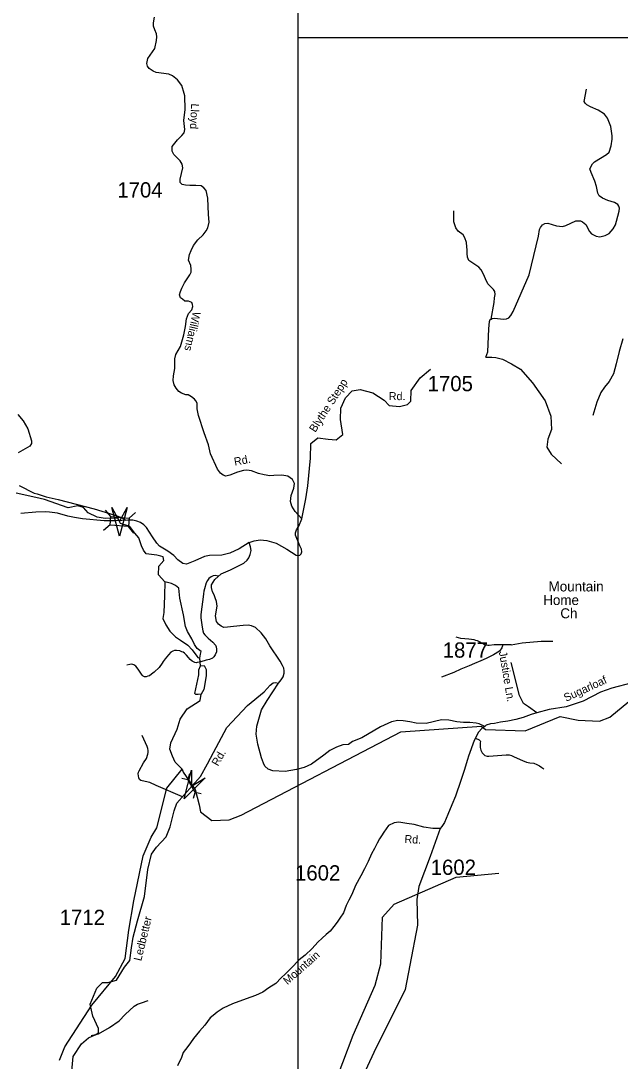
# Model space of a CAD drawing. Extents: x 884530 to 1028605, y 526725 to 653634.
# Drawn here: x 1014893 to 1019807, y 611459 to 619989 of the extents above; entities that cross this region are included whole.
import ezdxf

# ---------------------------------------------------------------- set-up
doc = ezdxf.new("R2010")
doc.units = 0
for name, color, linetype in [('Exist Cultural Church with Cemetery Label', 7, 'Continuous'), ('Exist Hydrographic Creek Single Shore', 7, 'Continuous'), ('Exist Hydrographic Misc Water Feature', 7, 'Continuous'), ('Exist Hydrographic Pond Over 1500 Sq Ft', 7, 'Continuous'), ('Exist Road Non-System Type 51', 7, 'Continuous'), ('Exist Road Secondary Structure Pipe Attributed CELL', 7, 'Continuous'), ('Exist Road Secondary Structure Pipe CELL', 7, 'Continuous'), ('Exist Road Secondary Structure Standard Bridge Attributed CELL', 7, 'Continuous'), ('Exist Road Secondary Structure Standard Bridge CELL', 7, 'Continuous'), ('Exist Road Secondary Type 41 Attributed', 7, 'Continuous'), ('Exist Road Secondary Type 51 Attributed', 7, 'Continuous'), ('Exist Road Secondary Type 51 Label', 7, 'Continuous'), ('Exist Road Secondary Type 51 Number Label', 7, 'Continuous'), ('Map Preparation Inset Cut Line', 7, 'Continuous')]:
    doc.layers.add(name, color=color, linetype=linetype)

msp = doc.modelspace()

# ---------------------------------------------------------------- linework, layer by layer
at = {"layer": 'Exist Hydrographic Creek Single Shore'}
for points in [[(1015697.5, 615892.8), (1015688.3, 615912.8), (1015585.1, 615908.6), (1015520, 615918.9), (1015444.5, 615954.1), (1015406.3, 615999.6), (1015361.9, 616013.1), (1015282.3, 615996.5), (1015088.2, 616064.8), (1015016.2, 616082.2), (1014856, 616116.8)], [(1016077, 615386.1), (1016075, 615388.4), (1016021.2, 615446.3), (1016025.4, 615518.2), (1016066.7, 615563.2), (1016060.5, 615594.2), (1016040.9, 615601.4), (1016007.8, 615607.6), (1015922, 615619), (1015899.3, 615650), (1015881.7, 615684.2), (1015862.1, 615749.3), (1015828, 615789.7), (1015787.7, 615843.4), (1015711.2, 615867.2), (1015701.8, 615883.5)], [(1016366.4, 614701.6), (1016360.2, 614763.7)], [(1016157.7, 613911.5), (1016137, 613961.1), (1016114.3, 614019), (1016122.5, 614070.8), (1016176.3, 614182.5), (1016199, 614264.2), (1016256.9, 614349), (1016362.3, 614417.2), (1016370.6, 614468.9)], [(1016157.7, 613911.5), (1016216.8, 613853.2), (1016223.2, 613827.8), (1016322.8, 613685.7), (1016356.7, 613560.6), (1016367.3, 613503.3), (1016458.4, 613433.4), (1016600.3, 613437.6), (1016699.9, 613475.8), (1018009.5, 614159.8), (1018669.9, 614205.6), (1018702.3, 614178.7), (1019027, 614168.9), (1019314.4, 614284.6), (1019463.6, 614255.3), (1019638.4, 614248.5), (1019723, 614279.6), (1019877.3, 614407.8)], [(1015209.5, 611469), (1015254.7, 611576.5), (1015474.7, 611919.9), (1015668.6, 612153.5), (1015749.8, 612301.3), (1015777.5, 612534.2), (1015819.3, 612773.4), (1015896.8, 613142), (1015962.6, 613295.1), (1016007, 613371.9), (1016089.7, 613698.4), (1016216.8, 613853.2)], [(1016612.9, 607794.5), (1016723.1, 608350.3), (1016982.2, 608617.4), (1017055.3, 608806.4), (1016964.8, 609343.1), (1016984.6, 609690.6), (1016996.2, 609835), (1017147.6, 610111.7), (1017317.7, 610393.6), (1017400.2, 610510.5), (1017449, 611225.1), (1017618, 611673.3), (1017798.5, 612083.2), (1017845.9, 612256.3), (1017858.7, 612640), (1017954, 612746.3), (1018461.8, 612969.2), (1018813, 613001.5)]]:
    msp.add_lwpolyline(points, dxfattribs=at)
at = {"layer": 'Exist Hydrographic Misc Water Feature'}
msp.add_lwpolyline([(1019828.5, 617382.8), (1019799.8, 617277.5), (1019775.3, 617176), (1019751.2, 617094.5), (1019717.8, 617033.2), (1019678.5, 616986.1), (1019647.4, 616942.8), (1019615.4, 616863.5), (1019582.7, 616754.2)], dxfattribs=at)
at = {"layer": 'Exist Hydrographic Pond Over 1500 Sq Ft'}
for points in [[(1016075, 615388.4), (1016070.8, 615274.6), (1016066.7, 615138.1), (1016058.4, 615088.4), (1016081.2, 615036.7), (1016116.3, 614985), (1016161.8, 614939.5), (1016201.1, 614910.6), (1016263.1, 614871.3), (1016298.2, 614832), (1016337.5, 614780.2), (1016343.7, 614769.9), (1016360.2, 614763.7), (1016366.4, 614796.8), (1016370.6, 614819.5), (1016339.6, 614842.3), (1016316.8, 614875.4), (1016294.1, 614920.9), (1016258.9, 614983), (1016242.4, 615024.3), (1016225.9, 615119.5), (1016196.9, 615256), (1016188.7, 615338.7), (1016161.8, 615359.4), (1016128.7, 615376)], [(1016366.4, 614701.6), (1016397.4, 614702.7), (1016414, 614669.6), (1016414, 614617.9), (1016393.3, 614508.2), (1016370.6, 614468.9), (1016347.8, 614464.8), (1016329.2, 614464.8), (1016318.9, 614473.1), (1016352, 614628.2), (1016352, 614667.5)]]:
    msp.add_lwpolyline(points, close=True, dxfattribs=at)
at = {"layer": 'Exist Road Non-System Type 51'}
msp.add_line((1018912.5, 614872), (1018844.4, 614873.9), dxfattribs=at)
for points in [[(1016240.9, 619262.7), (1016236.6, 619373.6), (1016232.8, 619394.2), (1016213.3, 619459.9), (1016179.1, 619505.3), (1016137.3, 619538.6), (1016106, 619550.6), (1016003.2, 619566.4), (1015977.3, 619575.6), (1015945.7, 619599.7), (1015931.9, 619618.2), (1015926.9, 619639.8), (1015935.2, 619679.5), (1015991.7, 619763.1), (1016006.4, 619827.7), (1016008.8, 619857.9), (1016004.8, 619883.3), (1015992.9, 619916.6), (1015980.2, 619945.2), (1015980, 619973.8), (1015989.1, 620018.2)], [(1018749, 617544.2), (1018757.1, 617547.9), (1018776.2, 617551.3), (1018850.2, 617544.5), (1018876, 617545.6), (1018895.1, 617553.5), (1018910.8, 617572.6), (1018929.8, 617605.1), (1019062.2, 617908), (1019137.6, 618224.4), (1019146.9, 618278.3), (1019154.2, 618295), (1019170.6, 618317.2), (1019190.7, 618328), (1019214.5, 618331.4), (1019285.2, 618309.2), (1019334.8, 618304.1), (1019362.4, 618310.8), (1019402.9, 618331.6), (1019444.9, 618348.1), (1019462.5, 618350.8), (1019483, 618348.4), (1019498.5, 618342.6), (1019525.1, 618318.8), (1019556, 618261.6), (1019571, 618244.2), (1019610.9, 618223.4), (1019641.3, 618219), (1019683.9, 618228.5), (1019717.3, 618246.5), (1019749.6, 618283), (1019767.6, 618317.1), (1019777.7, 618345.5), (1019799.5, 618429.9), (1019800.4, 618454.3), (1019796.9, 618468.7), (1019787.5, 618482.7), (1019761.5, 618500.8), (1019706.5, 618516.9), (1019661.8, 618535.5), (1019634.7, 618554.4), (1019625.3, 618576.1), (1019614.2, 618631), (1019600.3, 618673.9), (1019568.9, 618745.4), (1019559.7, 618776.1), (1019579.1, 618815.5), (1019596, 618832.8), (1019696.3, 618892.9), (1019716.3, 618913.7), (1019732.8, 618964.4), (1019741.8, 619018.2), (1019740.8, 619047.2), (1019729.9, 619122.6), (1019704.4, 619190.1), (1019679.6, 619225.3), (1019626.6, 619256.8), (1019564.8, 619282.8), (1019534, 619299.3), (1019519.6, 619314.7), (1019512.4, 619328.4), (1019531.5, 619429.1)], [(1018749, 617544.2), (1018774.9, 617679.4), (1018778.1, 617717.6), (1018782.1, 617746.1), (1018778.6, 617770.3), (1018769.4, 617785.3), (1018739.9, 617813.4), (1018722.2, 617832.4), (1018703.8, 617875.1), (1018685.4, 617913.1), (1018666.5, 617947.5), (1018647.3, 617969.8), (1018615.4, 617992.2), (1018567.5, 618024.1), (1018555.3, 618052.3), (1018551.5, 618081.6), (1018551.5, 618110.3), (1018550.7, 618135.2), (1018546.1, 618172.1), (1018533.5, 618208.9), (1018519.5, 618234.7), (1018478, 618263.5), (1018458.9, 618292.3), (1018443.1, 618340.1), (1018443.1, 618384.8), (1018443.1, 618432.7)], [(1018705.4, 617232.6), (1018721.1, 617275.2), (1018730.1, 617464.8), (1018734.8, 617525.3), (1018741.1, 617540.5), (1018749, 617544.2)], [(1018705.4, 617232.6), (1018753.7, 617230.3), (1018787.3, 617228.3), (1018843.6, 617216.4), (1018916.9, 617178.1), (1018990.1, 617132.7), (1019087.8, 617021), (1019192.4, 616874.6), (1019237.7, 616749), (1019244.7, 616637.4), (1019213.3, 616560.6), (1019206.4, 616494.4), (1019241.2, 616435.1), (1019325, 616358.3)], [(1014868.9, 616762.8), (1014912.5, 616709.2), (1014950.2, 616643.8), (1014981.9, 616544.5), (1014981.9, 616522.7), (1014966.1, 616500.9), (1014872.8, 616447.3)], [(1014878.8, 616179.4), (1015003.5, 616116.2), (1015026.5, 616111.2), (1015101.7, 616087.8), (1015200.6, 616065), (1015494.5, 615987.4), (1015620.7, 615950.1), (1015680.2, 615930.3), (1015701, 615923.6), (1015720.7, 615915.9), (1015738.1, 615906.4), (1015753, 615895.7), (1015753.8, 615895.1)], [(1016511.8, 615437.1), (1016487.2, 615440.5), (1016469.8, 615438.2), (1016454.1, 615431.5), (1016435.2, 615416.9), (1016422.9, 615401.3), (1016412.2, 615381.2), (1016398.4, 615332.1), (1016394.4, 615314), (1016390.1, 615290), (1016385.5, 615245.3), (1016374.3, 615164.8), (1016368.6, 615118.9), (1016368, 615093.8), (1016379, 615017.7), (1016384.8, 614987), (1016391, 614969.6), (1016401, 614954.6), (1016429.5, 614926.6), (1016467.6, 614895.3), (1016490, 614870.7), (1016495.6, 614856.7), (1016498.3, 614838.3), (1016496.7, 614815.3), (1016487.8, 614791.8), (1016476.9, 614775), (1016464.3, 614764.4), (1016439.7, 614753.1), (1016414, 614746.6), (1016368, 614732.6), (1016339, 614727.5), (1016330.1, 614726.5), (1016319.3, 614728.9), (1016297.6, 614740.4), (1016280.9, 614753.8), (1016266.8, 614769.1), (1016251.2, 614789.1), (1016235, 614805.8), (1016225.5, 614812.5), (1016213.2, 614817), (1016195.9, 614823.1), (1016169, 614826.5), (1016151.9, 614825.8), (1016138.3, 614822.1), (1016123.2, 614812.5), (1016102.8, 614790.2), (1016076.5, 614757.4), (1016061.2, 614735.5), (1016052.5, 614722.4), (1016027.1, 614687.5), (1015986.8, 614650.2), (1015963.8, 614631.4), (1015947.1, 614620.2), (1015934.3, 614615.2), (1015921.3, 614611.3), (1015908.4, 614611.8), (1015897.2, 614615.1), (1015887.9, 614624.8), (1015876.1, 614639.8), (1015860.9, 614664.4), (1015847, 614685), (1015836.8, 614697.9), (1015819.6, 614710.2), (1015803.8, 614713.5), (1015788.2, 614711.3), (1015762.5, 614706.9)], [(1018844.4, 614873.9), (1018818.9, 614873), (1018774.5, 614873.9), (1018733, 614867.4), (1018720.8, 614867.7), (1018705.6, 614869.2), (1018695.2, 614873.7), (1018683, 614880.6), (1018654.6, 614898.5), (1018638, 614905.1), (1018624.9, 614909.8), (1018611.1, 614912.7), (1018566.8, 614918.4), (1018532.8, 614923.1), (1018500.7, 614925.9), (1018461.9, 614936.3)], [(1018844.4, 614873.9), (1018836.9, 614847.5), (1018817.1, 614820.1), (1018768.9, 614790.8), (1018707.5, 614760.6), (1018665, 614742.7), (1018614, 614720), (1018569.6, 614700.1), (1018500.7, 614674.6), (1018442, 614647.3), (1018342.9, 614606.6)], [(1018912.5, 614872), (1019004.2, 614888.1), (1019159, 614902.3), (1019256, 614903.7)], [(1016220, 613626.8), (1016003.2, 613720.6), (1015951.3, 613744), (1015911.4, 613752.9), (1015877.1, 613761.7), (1015865.8, 613770), (1015860.9, 613783.9), (1015858.2, 613798.1), (1015855, 613815), (1015857.5, 613829.6), (1015862.6, 613840.9), (1015899.9, 613904.3), (1015922.8, 613941.1), (1015935.3, 613975.3), (1015938.6, 613990.5), (1015938.6, 614006.4), (1015935.5, 614022.2), (1015927.8, 614040.6), (1015887.9, 614129.9)], [(1018619.3, 614108.4), (1018639.4, 614099.9), (1018650.2, 614093.3), (1018658.4, 614086.7), (1018661, 614079.4), (1018660.4, 614069), (1018659.2, 614031.4), (1018665.3, 614010.1), (1018677, 613988.7), (1018685.4, 613975.3), (1018698.2, 613965.6), (1018715.6, 613960.6), (1018731.1, 613960.5), (1018873.5, 613971.8), (1018895.9, 613970.8), (1018915.6, 613966.1), (1018938, 613954.8), (1019007.4, 613924), (1019039.1, 613910.9), (1019066.4, 613905.2), (1019099.1, 613901.5), (1019123.5, 613893.1), (1019146, 613881.9), (1019165.7, 613867.8), (1019181.5, 613855.6)], [(1015470.7, 611670.5), (1015530.8, 611682.3), (1015621.2, 611736.4), (1015700.8, 611791.4), (1015748.1, 611842.2), (1015823.4, 611909.8), (1015850.5, 611925.9), (1015883.4, 611938.6), (1015937.5, 611957.2)]]:
    msp.add_lwpolyline(points, dxfattribs=at)
at = {"layer": 'Exist Road Secondary Structure Pipe Attributed CELL'}
msp.add_lwpolyline([(1016403.4, 613783.7), (1016233, 613609.3), (1016293.4, 613845.6), (1016292.8, 613715.6)], close=True, dxfattribs=at)
at = {"layer": 'Exist Road Secondary Structure Pipe CELL'}
for p, q in [((1016213.1, 613779.8), (1016262.5, 613768)), ((1016277, 613816.6), (1016262.5, 613768)), ((1016323, 613663.2), (1016262.5, 613768)), ((1016308.5, 613614.6), (1016323, 613663.2)), ((1016372.4, 613651.4), (1016323, 613663.2))]:
    msp.add_line(p, q, dxfattribs=at)
at = {"layer": 'Exist Road Secondary Structure Standard Bridge Attributed CELL'}
msp.add_lwpolyline([(1015765.8, 615998.4), (1015702.7, 615762.8), (1015639.6, 615998.4), (1015702.7, 615884.7)], close=True, dxfattribs=at)
at = {"layer": 'Exist Road Secondary Structure Standard Bridge CELL'}
for p, q in [((1015631.2, 615924.4), (1015586.8, 615977.2)), ((1015834.7, 615956.8), (1015781.8, 615912.5)), ((1015625.2, 615855.6), (1015572.3, 615811.3)), ((1015820, 615789.3), (1015775.7, 615842.1))]:
    msp.add_line(p, q, dxfattribs=at)
msp.add_lwpolyline([(1015775.7, 615842.1), (1015625.1, 615855.3), (1015631.3, 615925.6), (1015781.8, 615912.5)], close=True, dxfattribs=at)
at = {"layer": 'Exist Road Secondary Type 41 Attributed'}
for points in [[(1017197.4, 615905.5), (1017141.9, 615965.1), (1017116.1, 616010.7), (1017104.2, 616048.4), (1017110.2, 616098), (1017132, 616157.6), (1017137.9, 616195.3), (1017120.1, 616229), (1017082.4, 616254.8), (1017032.8, 616264.7), (1016967.4, 616260.8), (1016934.6, 616257.8), (1016888, 616265.7), (1016842.4, 616276.6), (1016783.9, 616299.5), (1016747.2, 616304.4), (1016718.4, 616301.4), (1016670.8, 616287.6), (1016605.9, 616263.7), (1016573.2, 616257.3), (1016552.8, 616264.7), (1016531, 616280.6), (1016505.7, 616312.9), (1016449.7, 616439.4), (1016432.3, 616513.3), (1016397.6, 616611.5), (1016351, 616753.4), (1016340.1, 616808), (1016339.1, 616854.6), (1016328.7, 616873), (1016317.3, 616886.4), (1016293, 616907.7), (1016266.2, 616921.6), (1016245.1, 616923.4), (1016211.7, 616936.5), (1016189.9, 616949.4), (1016168, 616976.2), (1016150.7, 617005.4), (1016142.7, 617039.2), (1016144.7, 617079.8), (1016155.6, 617137.4), (1016156.6, 617217.8), (1016163.1, 617254), (1016201.8, 617319.5), (1016230.5, 617413.7), (1016244.4, 617482.2), (1016252.3, 617544.7), (1016268.7, 617588.9), (1016295.5, 617620.6), (1016303.4, 617646.4), (1016301.4, 617664.3), (1016295.5, 617681.1), (1016268.7, 617692), (1016238.9, 617692), (1016219.1, 617705.9), (1016203.2, 617716.9), (1016195.3, 617741.7), (1016201.8, 617770.9), (1016212.7, 617798.7), (1016234.5, 617842.4), (1016278.1, 617906.9), (1016289, 617928.7), (1016291, 617953.5), (1016286, 617983.3), (1016267.4, 618027.4), (1016275.1, 618073.6), (1016289, 618106.3), (1016307.9, 618147), (1016345.1, 618193.1), (1016387.7, 618233.8), (1016413.5, 618266.5), (1016425.9, 618292.8), (1016436.8, 618339.5), (1016432.2, 618401.9), (1016425.9, 618535.9), (1016412, 618598.4), (1016393.2, 618621.3), (1016371.3, 618636.1), (1016327.7, 618639.1), (1016279.1, 618640.1), (1016244.4, 618643.1), (1016216.6, 618648.1), (1016200.6, 618664.9), (1016200.6, 618691.6), (1016220.6, 618783), (1016216.6, 618812.8), (1016200.8, 618842.5), (1016146.8, 618893.7), (1016135.3, 618921.9), (1016133.1, 618959), (1016177.7, 619013.9), (1016213.2, 619050.4), (1016232, 619072.2), (1016237, 619099), (1016229, 619173.4), (1016240.9, 619262.7)], [(1017197.4, 615905.5), (1017229.2, 616070.3), (1017247, 616177.4), (1017266.9, 616403.6), (1017271.2, 616524), (1017328.9, 616570.2), (1017413.5, 616558.6), (1017478.9, 616554.8), (1017532.7, 616597.1), (1017513.5, 616720.2), (1017517.3, 616812.6), (1017555.8, 616897.2), (1017609.6, 616955), (1017675, 616966.5), (1017778.8, 616939.6), (1017871.1, 616878), (1017913.4, 616835.7), (1017998, 616828), (1018063.4, 616843.4), (1018090.3, 616870.3), (1018094.1, 616958.8), (1018167.2, 617062.7), (1018251.8, 617132)], [(1016766.7, 615711.8), (1016807.1, 615726.3), (1016855.3, 615732.7), (1016909.2, 615728.8), (1016987.1, 615705.9), (1017075.4, 615656.8), (1017150.3, 615607.5), (1017163.5, 615606.1), (1017181.3, 615608.6), (1017191.4, 615620), (1017197.1, 615634.6), (1017195.2, 615657.4), (1017181.3, 615686), (1017145.2, 615770.9), (1017143.9, 615792.5), (1017152.1, 615816.6), (1017173.7, 615847), (1017197.4, 615905.5)]]:
    msp.add_lwpolyline(points, dxfattribs=at)
at = {"layer": 'Exist Road Secondary Type 51 Attributed'}
for points in [[(1015676.2, 615890.4), (1015576.1, 615890.8), (1015400, 615907.1), (1015333.2, 615916.8), (1015277.4, 615929), (1015193.2, 615953.4), (1015129.2, 615960.6), (1015096.2, 615964.4), (1015016.7, 615961.3), (1014892, 615948.9)], [(1016766.7, 615711.8), (1016682.7, 615660.7), (1016605.5, 615624.8), (1016540.6, 615607.1), (1016439.8, 615605.5), (1016400, 615597.1), (1016319, 615563.1), (1016252.9, 615535.5), (1016220.8, 615539.9), (1016180.3, 615570.8), (1016147.6, 615604.8), (1016099.4, 615642.1), (1016030.7, 615682.9), (1016009.5, 615705.4), (1015973.5, 615757.8), (1015923.4, 615835.5), (1015902.4, 615856.4), (1015874.5, 615876), (1015844.4, 615887.2), (1015811.7, 615894.3), (1015770, 615896.2), (1015676.2, 615890.4)], [(1017005.1, 614559.5), (1017026.6, 614586.1), (1017045, 614611.5), (1017051.9, 614641.6), (1017053.3, 614660.3), (1017049.5, 614681.3), (1017040, 614703.4), (1017019, 614738.6), (1016935.4, 614863.9), (1016901.2, 614922.2), (1016863.8, 614971), (1016817.5, 615014.2), (1016785.8, 615029.4), (1016756.7, 615034.4), (1016716.1, 615032.5), (1016637.5, 615024.3), (1016586.8, 615016.7), (1016558.3, 615016.1), (1016534.8, 615025.6), (1016513.9, 615042.7), (1016498, 615065.4), (1016489.1, 615110.1), (1016502.5, 615190.6), (1016496.9, 615229.6), (1016487.3, 615259.2), (1016477.7, 615282.3), (1016466.1, 615307.4), (1016455.8, 615343.3), (1016456.5, 615364.2), (1016484.1, 615409.8), (1016535.5, 615455.5), (1016612, 615488), (1016721.5, 615543.9), (1016749.3, 615566.9), (1016763.5, 615587.5), (1016773.7, 615613.8), (1016780.8, 615646.9), (1016775.7, 615675.8), (1016766.7, 615711.8)], [(1019124.5, 614314.5), (1019054.8, 614364.9), (1019014.2, 614392), (1018981.3, 614457.9), (1018913.5, 614727.1)], [(1020240, 614648.2), (1019737.4, 614517.3), (1019644.8, 614484.4), (1019502.9, 614412.1), (1019364.9, 614363.4), (1019225.3, 614343.6), (1019124.5, 614314.5)], [(1015309.3, 611347.5), (1015323.1, 611499.1), (1015392, 611602.4), (1015447, 611650.7), (1015502.1, 611674.8), (1015529.7, 611692), (1015529.7, 611726.5), (1015484.9, 611829.8), (1015460.8, 611926.3), (1015515.9, 612057.2), (1015564.1, 612105.4), (1015605.4, 612105.4), (1015678.7, 612124.4), (1015743.1, 612229.4), (1015787.9, 612284.6), (1015801.6, 612387.9), (1015815.4, 612477.5), (1015849.6, 612609.9), (1015908.2, 612809.7), (1015935.7, 613030.2), (1015963.3, 613157.7), (1016004.6, 613212.8), (1016083.7, 613298.9), (1016118.2, 613381.6), (1016149.2, 613512.5), (1016173.3, 613574.5), (1016297.3, 613717.5), (1016365.5, 613793), (1016424.1, 613896.4), (1016472.3, 613989.4), (1016581.1, 614195.2), (1016751.1, 614375.3), (1016889.7, 614488.8), (1016938.5, 614542.4), (1016962.6, 614561.4), (1016982.3, 614564.6), (1017005.1, 614559.5)], [(1018698.2, 614203.6), (1018649.8, 614224.1), (1018625.7, 614229.8), (1018575, 614235.3), (1018521.7, 614235.8), (1018466.6, 614242.8), (1018401.3, 614254.8), (1018342.6, 614257.6), (1018215.6, 614226.9), (1018133.2, 614230.1), (1018082.5, 614242.8), (1018027.4, 614249.4), (1017983, 614252.6), (1017933.6, 614241.8), (1017842.1, 614199.5), (1017689, 614109.3), (1017613.5, 614080.1), (1017580.6, 614056.4), (1017533, 614054.5), (1017482.3, 614033.5), (1017427.8, 614005.6), (1017377.1, 613968.2), (1017276.4, 613895.6), (1017217.4, 613868.4), (1017154, 613851.2), (1017061.5, 613835.4), (1016960.7, 613839.2), (1016921.4, 613855), (1016894.8, 613878.5), (1016882.1, 613902), (1016867.6, 613947), (1016835.9, 614059.5), (1016823.2, 614139.4), (1016829.5, 614205.1), (1016867.6, 614339.2), (1016912.6, 614416.5), (1017005.1, 614559.5)], [(1019124.5, 614314.5), (1019078.1, 614302.9), (1019013.1, 614277), (1018951.5, 614261.2), (1018885.5, 614247.2), (1018824.7, 614238.3), (1018777.2, 614226.9), (1018744.8, 614226), (1018709.1, 614213.7), (1018698.2, 614203.6)], [(1018698.2, 614203.6), (1018673.2, 614186), (1018646, 614158.1), (1018609.2, 614088.7), (1018563.6, 613959.1), (1018554.9, 613931.6), (1018526.9, 613842.3), (1018500.3, 613761), (1018455.9, 613632.2), (1018426.2, 613560.4), (1018394.3, 613481.1), (1018366, 613415.8), (1018343.7, 613384.8), (1018331.7, 613368.2)], [(1018331.7, 613368.2), (1018305.4, 613368), (1018271.7, 613366.6), (1018198.6, 613379.4), (1018118.4, 613398.7), (1018058.7, 613407.9), (1017992.5, 613418.6), (1017954.3, 613412.8), (1017907.3, 613391), (1017869.1, 613338.4), (1017850, 613306.1), (1017835, 613281.1), (1017813.9, 613247.7), (1017793.5, 613202.8), (1017768, 613159.7), (1017741.2, 613095.3), (1017711.2, 613036.3), (1017679.7, 612978.1), (1017636, 612899.1), (1017606.6, 612824.8), (1017583.2, 612778.8), (1017561.7, 612735.6), (1017537.9, 612675.9), (1017508.5, 612632.9), (1017488.1, 612598.1), (1017458.8, 612563.1), (1017428.5, 612524.3), (1017397.8, 612499.3), (1017362.7, 612467.3), (1017329.7, 612434.4), (1017280.8, 612383.1), (1017225.1, 612329), (1017176.4, 612291.6), (1017110.4, 612223.3), (1017062.8, 612175.1), (1017027.1, 612143.3), (1016983, 612097.6), (1016927.2, 612060.3), (1016878.7, 612026.3), (1016816.4, 611999.2), (1016780.3, 611983.3), (1016711.9, 611960), (1016628.9, 611930.9), (1016551.5, 611893.4), (1016503.1, 611861.8), (1016470.2, 611835.3), (1016446.9, 611815.1), (1016401.3, 611754.6), (1016356.8, 611704.8), (1016309.2, 611646.1), (1016284.1, 611609), (1016262.5, 611579), (1016225.1, 611530), (1016211.7, 611488.5), (1016176.7, 611421.2)], [(1018331.7, 613368.2), (1018248.2, 613138.7), (1018155.9, 612890.9), (1018141.3, 612784), (1018146.2, 612575), (1018083.3, 612246.3), (1018044.4, 612047), (1017787, 611531.9), (1017699.6, 611342.4), (1017604, 611231)]]:
    msp.add_lwpolyline(points, dxfattribs=at)
at = {"layer": 'Map Preparation Inset Cut Line'}
msp.add_lwpolyline([(1003401.7, 608590.9), (1017167.5, 608590.9), (1017167.5, 631818.7), (1003401.7, 631818.7)], close=True, dxfattribs=at)
msp.add_lwpolyline([(1017167.5, 608590.9), (1028604.9, 608590.9), (1028604.9, 619849.4), (1017167.5, 619849.4)], dxfattribs=at)

# ---------------------------------------------------------------- texts
at = {"layer": 'Exist Cultural Church with Cemetery Label'}
for s, p in [('Mountain', (1019220.3, 615310.9)), ('Home', (1019176.6, 615199.3)), ('Ch', (1019316.7, 615090.7))]:
    msp.add_text(s, height=82.02, dxfattribs=at).set_placement(p)
at = {"layer": 'Exist Road Secondary Type 51 Label'}
for s, height, rotation, p in [('Lloyd', 65.62, 267.19548, (1016289.9, 619312.4)), ('Williams', 65.62, 257.4237, (1016304.7, 617609.3)), ('Blythe Stepp', 65.617, 57.10641, (1017307.1, 616610.1)), ('Rd.', 65.62, 10.76844, (1016647.6, 616341.3)), ('Justice Ln.', 65.617, 279.63328, (1018812.2, 614815.9)), ('Sugarloaf', 65.62, 24.71061, (1019363.2, 614405.1)), ('Rd.', 65.62, 60.33624, (1016510, 613873.4)), ('Rd.', 65.62, 356.70189, (1018037.2, 613249.4)), ('Ledbetter', 65.62, 76.3555, (1015880.4, 612276.7)), ('Mountain', 65.62, 41.18021, (1017078.8, 612082.5))]:
    msp.add_text(s, height=height, rotation=rotation, dxfattribs=at).set_placement(p)
msp.add_text('Rd.', height=65.62, dxfattribs=at).set_placement((1017910.4, 616879.2))
at = {"layer": 'Exist Road Secondary Type 51 Number Label'}
for s, p in [('1704', (1015684.1, 618540.7)), ('1705', (1018228.2, 616952.5)), ('1877', (1018351.9, 614767.9)), ('1602', (1017141, 612940.8)), ('1602', (1018253.3, 612986.9)), ('1712', (1015211.3, 612576.1))]:
    msp.add_text(s, height=125, dxfattribs=at).set_placement(p)

doc.saveas('drawing.dxf')
